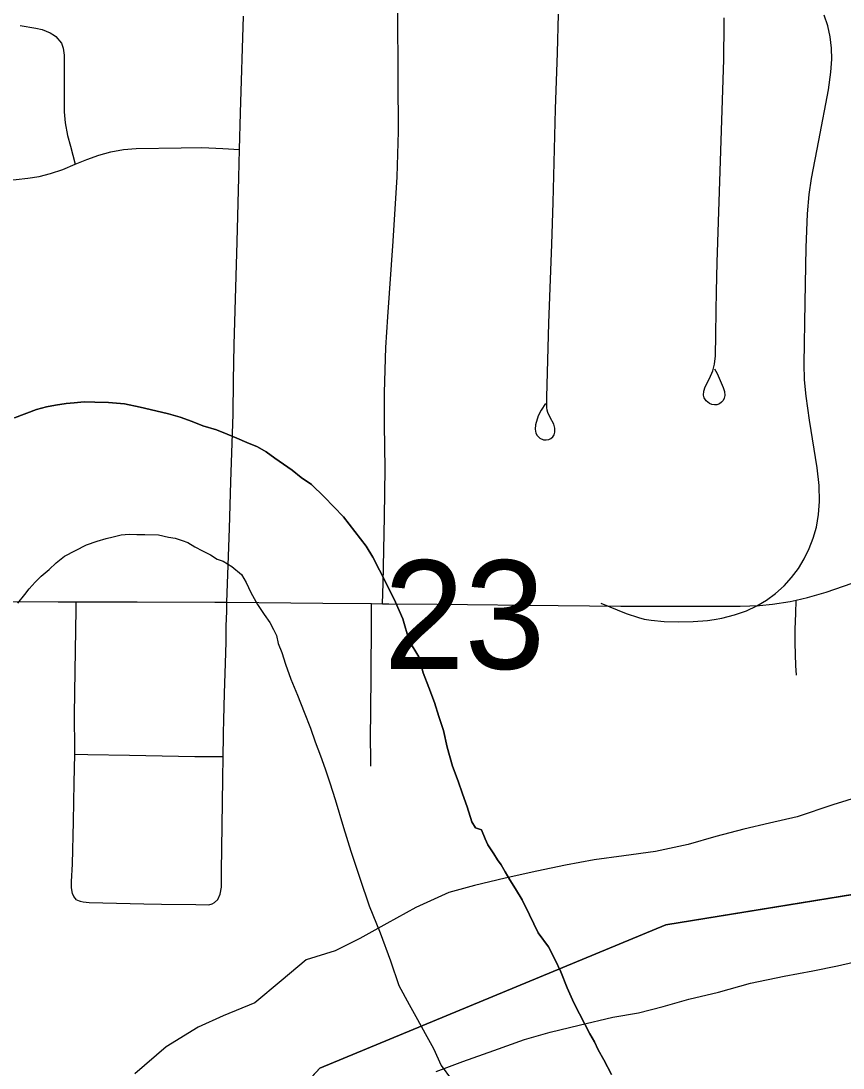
# Model space of a CAD drawing. Extents: x 2.4 to 73.1, y 4.5 to 25.6.
# Drawn here: x 48.2749 to 48.4333, y 22.731 to 22.9328 of the extents above; entities that cross this region are included whole.
import ezdxf

# ---------------------------------------------------------------- set-up
doc = ezdxf.new("R2010")
doc.units = 0
for name, color, linetype in [('GM_X_City_Street', 7, 'Continuous'), ('GM_X_Interchange_Ramps', 7, 'Continuous'), ('GM_X_Major_River', 7, 'Continuous'), ('GM_X_Section_Text', 7, 'Continuous'), ('GM_X_Township_Road', 7, 'Continuous')]:
    doc.layers.add(name, color=color, linetype=linetype)

msp = doc.modelspace()

# ---------------------------------------------------------------- linework, layer by layer
at = {"layer": 'GM_X_City_Street'}
for points in [[(48.34454, 22.82048), (48.34464, 22.82447), (48.34494, 22.83721), (48.34506, 22.84654), (48.34494, 22.85494), (48.34494, 22.86116), (48.34518, 22.86986), (48.34554, 22.87576), (48.3466, 22.89034), (48.34738, 22.90275), (48.34761, 22.91145), (48.34754, 22.92171), (48.3475, 22.93478), (48.34775, 22.94503), (48.34782, 22.94723), (48.34825, 22.96089), (48.34898, 22.98731), (48.34921, 23.0013), (48.34944, 23.01162), (48.34961, 23.01933), (48.34991, 23.03208)], [(48.31283, 22.76348), (48.31327, 22.76451), (48.3135, 22.76584), (48.31354, 22.76892), (48.31364, 22.77772), (48.31376, 22.78668), (48.31381, 22.79107), (48.31388, 22.79498), (48.31388, 22.79561), (48.31399, 22.79803), (48.31408, 22.80323), (48.31428, 22.80898), (48.31443, 22.81315), (48.31444, 22.81624), (48.31452, 22.81901), (48.31458, 22.82075), (48.31504, 22.83495), (48.31534, 22.84396), (48.31574, 22.85698), (48.31583, 22.8635), (48.31593, 22.87034), (48.31655, 22.8902), (48.31683, 22.90262), (48.31699, 22.90801), (48.31718, 22.91504), (48.31777, 22.93367)], [(48.37597, 22.85906), (48.37511, 22.85775), (48.37455, 22.85666), (48.374, 22.85492), (48.37394, 22.85411), (48.37409, 22.85335), (48.37433, 22.8529), (48.37487, 22.85239), (48.37558, 22.85208), (48.37608, 22.85203), (48.37656, 22.8521), (48.377, 22.8523), (48.37736, 22.85263), (48.37762, 22.85303), (48.37776, 22.85351), (48.37777, 22.85429), (48.37755, 22.85508), (48.37684, 22.85639), (48.37642, 22.85731), (48.37627, 22.85779), (48.3762, 22.85831), (48.37617, 22.86025), (48.37658, 22.87453), (48.37713, 22.88974), (48.37739, 22.8978), (48.37786, 22.9158), (48.37823, 22.92666), (48.37846, 22.93405)], [(48.38661, 22.8206), (48.3915, 22.81858), (48.39387, 22.81782), (48.39493, 22.81752), (48.3963, 22.81733), (48.39878, 22.81708), (48.40158, 22.81697), (48.40438, 22.81703), (48.40717, 22.81724), (48.40846, 22.81741), (48.40993, 22.8177), (48.41235, 22.81831), (48.41469, 22.81913), (48.41666, 22.82007), (48.41853, 22.82118), (48.42028, 22.82247), (48.42189, 22.82393), (48.42336, 22.82554), (48.42466, 22.82729), (48.4258, 22.82914), (48.42676, 22.8311), (48.42754, 22.83313), (48.42813, 22.83522), (48.42855, 22.83768), (48.42873, 22.84016), (48.42867, 22.84327), (48.42828, 22.84666), (48.4268, 22.85588), (48.42613, 22.86049), (48.42585, 22.86359), (48.42577, 22.8667), (48.42595, 22.87852), (48.42616, 22.88909), (48.42641, 22.89562), (48.42672, 22.89933), (48.42716, 22.90241), (48.42859, 22.90974), (48.43045, 22.91952), (48.43094, 22.9229), (48.43111, 22.92538), (48.43106, 22.92756), (48.43081, 22.92972), (48.43033, 22.93184), (48.42966, 22.93391)], [(48.40851, 22.86573), (48.40902, 22.86481), (48.41014, 22.86215), (48.41043, 22.86138), (48.4105, 22.8606), (48.41039, 22.86011), (48.41018, 22.85966), (48.40985, 22.85929), (48.40944, 22.859), (48.40897, 22.85883), (48.40849, 22.85878), (48.40799, 22.85886), (48.40751, 22.85908), (48.40689, 22.85956), (48.40651, 22.86017), (48.40639, 22.86066), (48.40644, 22.86144), (48.40669, 22.86225), (48.40753, 22.86387), (48.40818, 22.86535), (48.40852, 22.86662), (48.4087, 22.86822), (48.40875, 22.87229), (48.40882, 22.87694), (48.40887, 22.88067), (48.40899, 22.88625), (48.41029, 22.92537), (48.41035, 22.93222), (48.41037, 22.9334)], [(48.27475, 22.93191), (48.27774, 22.93141), (48.279, 22.9311), (48.28052, 22.93048), (48.28137, 22.92996), (48.28163, 22.92975), (48.28268, 22.92848), (48.28304, 22.92751), (48.28324, 22.92618), (48.28324, 22.91866), (48.28323, 22.91525), (48.2834, 22.91312), (48.28388, 22.91073), (48.28444, 22.90864), (48.28536, 22.90515)], [(48.21995, 22.90268), (48.22459, 22.90264), (48.23049, 22.90261), (48.24509, 22.90248), (48.25628, 22.90227), (48.26314, 22.90205), (48.26657, 22.90202), (48.2705, 22.90197), (48.27395, 22.90222), (48.27622, 22.9025), (48.27842, 22.90283), (48.28056, 22.90335), (48.28295, 22.90415), (48.28536, 22.90515), (48.28756, 22.90605), (48.28986, 22.9069), (48.29222, 22.90754), (48.29462, 22.90799), (48.29706, 22.90821), (48.30573, 22.90834), (48.30976, 22.90836), (48.31376, 22.90817), (48.31699, 22.90801)], [(48.42431, 22.80673), (48.4242, 22.80857), (48.42407, 22.81287), (48.42407, 22.81561), (48.42417, 22.81862), (48.42426, 22.82118)], [(48.28559, 22.76341), (48.2851, 22.76408), (48.28483, 22.76466), (48.28465, 22.76573), (48.28465, 22.76698), (48.28479, 22.77028), (48.28498, 22.77852), (48.28515, 22.786), (48.28527, 22.79149), (48.28526, 22.79233), (48.28518, 22.79916), (48.28531, 22.80748), (48.28549, 22.8194), (48.28552, 22.82083)], [(48.34229, 22.7892), (48.34231, 22.79106), (48.34223, 22.79417), (48.34236, 22.8063), (48.34241, 22.81718), (48.34242, 22.82051)], [(48.28527, 22.79149), (48.28778, 22.79144), (48.29579, 22.79129), (48.30841, 22.79105), (48.31056, 22.79106), (48.31381, 22.79107)], [(48.28559, 22.76341), (48.2863, 22.76319), (48.28688, 22.76301), (48.288, 22.76291), (48.29856, 22.76268), (48.30199, 22.76259), (48.30859, 22.76251), (48.31105, 22.76248), (48.31171, 22.76263), (48.31217, 22.76289), (48.31283, 22.76348)]]:
    msp.add_lwpolyline(points, dxfattribs=at)
at = {"layer": 'GM_X_Interchange_Ramps'}
for points in [[(47.86971, 22.45551), (47.90651, 22.43945), (47.96342, 22.44007), (48.00423, 22.44413), (48.06747, 22.44706), (48.09658, 22.45406), (48.11747, 22.46147), (48.1479, 22.50347), (48.18579, 22.55812), (48.2394, 22.62166), (48.28879, 22.6838), (48.33244, 22.73097), (48.3991, 22.75862), (48.48819, 22.77307), (48.60878, 22.78946), (48.75853, 22.75302), (48.75853, 24.55607)], [(48.75853, 20.021), (48.75853, 22.75302), (48.60878, 22.78946), (48.48819, 22.77307), (48.3991, 22.75862), (48.33244, 22.73097), (48.28879, 22.6838), (48.2394, 22.62166), (48.18579, 22.55812), (48.1479, 22.50347), (48.11747, 22.46147), (48.09658, 22.45406), (48.06747, 22.44706), (48.00423, 22.44413), (47.96342, 22.44007), (47.90651, 22.43945), (47.86971, 22.45551)]]:
    msp.add_lwpolyline(points, dxfattribs=at)
at = {"layer": 'GM_X_Major_River'}
for points in [[(48.38863, 22.72974), (48.38719, 22.73262), (48.3861, 22.73455), (48.38537, 22.73609), (48.38446, 22.73763), (48.38356, 22.73936), (48.38247, 22.74148), (48.38138, 22.74359), (48.38013, 22.74647), (48.37887, 22.74954), (48.37779, 22.75185), (48.37653, 22.75435), (48.3745, 22.75706), (48.37288, 22.76052), (48.37143, 22.76341), (48.37016, 22.76553), (48.36906, 22.76726), (48.36815, 22.76881), (48.36742, 22.77016), (48.36669, 22.77112), (48.36596, 22.77228), (48.36486, 22.77402), (48.36432, 22.77517), (48.3636, 22.7769), (48.36247, 22.77731), (48.36174, 22.77846), (48.36087, 22.78134), (48.35998, 22.78383), (48.35909, 22.78632), (48.35802, 22.78919), (48.35698, 22.79283), (48.3563, 22.79607), (48.35541, 22.79875), (48.35453, 22.80144), (48.35346, 22.80431), (48.3524, 22.80719), (48.35152, 22.81025), (48.3497, 22.81333), (48.34848, 22.81754), (48.34704, 22.82081), (48.34541, 22.82408), (48.34397, 22.82696), (48.3427, 22.82946), (48.34142, 22.83158), (48.337, 22.8372), (48.33515, 22.83915), (48.3333, 22.8411), (48.33089, 22.84344), (48.32884, 22.84482), (48.32716, 22.84619), (48.32548, 22.84737), (48.3238, 22.84855), (48.32212, 22.84973), (48.32044, 22.85073), (48.31837, 22.85154), (48.31649, 22.85235), (48.31461, 22.85315), (48.31254, 22.85396), (48.3099, 22.85479), (48.30784, 22.8556), (48.30558, 22.85642), (48.30331, 22.85705), (48.30086, 22.85768), (48.29784, 22.85833), (48.29482, 22.85897), (48.29178, 22.85924), (48.28912, 22.85931), (48.28704, 22.85936), (48.28513, 22.85922), (48.28361, 22.85907), (48.28151, 22.85874), (48.2798, 22.8584), (48.27788, 22.85788), (48.27367, 22.85628)], [(48.27367, 22.85628), (48.27788, 22.85788), (48.2798, 22.8584), (48.28151, 22.85874), (48.28361, 22.85907), (48.28513, 22.85922), (48.28704, 22.85936), (48.28912, 22.85931), (48.29178, 22.85924), (48.29482, 22.85897), (48.29784, 22.85833), (48.30086, 22.85768), (48.30331, 22.85705), (48.30558, 22.85642), (48.30784, 22.8556), (48.3099, 22.85479), (48.31254, 22.85396), (48.31461, 22.85315), (48.31649, 22.85235), (48.31837, 22.85154), (48.32044, 22.85073), (48.32212, 22.84973), (48.3238, 22.84855), (48.32548, 22.84737), (48.32716, 22.84619), (48.32884, 22.84482), (48.33089, 22.84344), (48.3333, 22.8411), (48.33515, 22.83915), (48.337, 22.8372), (48.34142, 22.83158), (48.3427, 22.82946), (48.34397, 22.82696), (48.34541, 22.82408), (48.34704, 22.82081), (48.34848, 22.81754), (48.3497, 22.81333), (48.35152, 22.81025), (48.3524, 22.80719), (48.35346, 22.80431), (48.35453, 22.80144), (48.35541, 22.79875), (48.3563, 22.79607), (48.35698, 22.79283), (48.35802, 22.78919), (48.35909, 22.78632), (48.35998, 22.78383), (48.36087, 22.78134), (48.36174, 22.77846), (48.36247, 22.77731), (48.3636, 22.7769), (48.36432, 22.77517), (48.36486, 22.77402), (48.36596, 22.77228), (48.36669, 22.77112), (48.36742, 22.77016), (48.36815, 22.76881), (48.36906, 22.76726), (48.37016, 22.76553), (48.37143, 22.76341), (48.37288, 22.76052), (48.3745, 22.75706), (48.37653, 22.75435), (48.37779, 22.75185), (48.37887, 22.74954), (48.38013, 22.74647), (48.38138, 22.74359), (48.38247, 22.74148), (48.38356, 22.73936), (48.38446, 22.73763), (48.38537, 22.73609), (48.3861, 22.73455), (48.38719, 22.73262), (48.38863, 22.72974)], [(48.27429, 22.82056), (48.27566, 22.82223), (48.27645, 22.82336), (48.27762, 22.82465), (48.27879, 22.82576), (48.28034, 22.82705), (48.2817, 22.82835), (48.28325, 22.82964), (48.28537, 22.83073), (48.28749, 22.83181), (48.28959, 22.83252), (48.29132, 22.83304), (48.29265, 22.83339), (48.29418, 22.83373), (48.29571, 22.83388), (48.29722, 22.83384), (48.29874, 22.8338), (48.3014, 22.83374), (48.30329, 22.83331), (48.30461, 22.83309), (48.30593, 22.83267), (48.30706, 22.83226), (48.30837, 22.83147), (48.30987, 22.83067)], [(48.27429, 22.82056), (48.27566, 22.82223), (48.27645, 22.82336), (48.27762, 22.82465), (48.27879, 22.82576), (48.28034, 22.82705), (48.2817, 22.82835), (48.28325, 22.82964), (48.28537, 22.83073), (48.28749, 22.83181), (48.28959, 22.83252), (48.29132, 22.83304), (48.29265, 22.83339), (48.29418, 22.83373), (48.29571, 22.83388), (48.29722, 22.83384), (48.29874, 22.8338), (48.3014, 22.83374), (48.30329, 22.83331), (48.30461, 22.83309), (48.30593, 22.83267), (48.30706, 22.83226), (48.30837, 22.83147), (48.30987, 22.83067)], [(48.30987, 22.83067), (48.31137, 22.82988), (48.31268, 22.82908), (48.31381, 22.82868), (48.31549, 22.82768), (48.31735, 22.82612), (48.31826, 22.82457), (48.31917, 22.82265), (48.32044, 22.82034), (48.32172, 22.81841), (48.32282, 22.81686), (48.32355, 22.81551), (48.32409, 22.81436), (48.32443, 22.81283), (48.32514, 22.81111), (48.32585, 22.80881), (48.32691, 22.80593), (48.32817, 22.80286), (48.32942, 22.7996), (48.33067, 22.79653), (48.33155, 22.79385), (48.33262, 22.79117), (48.33351, 22.78868), (48.33439, 22.78599), (48.33545, 22.78274), (48.33703, 22.77738), (48.33843, 22.77279), (48.3402, 22.76762), (48.34197, 22.76225), (48.34412, 22.75707), (48.34607, 22.7517), (48.34766, 22.74692), (48.34966, 22.74326), (48.35129, 22.74037), (48.35275, 22.73767), (48.35438, 22.73478), (48.35582, 22.73152), (48.35784, 22.72881)], [(48.30987, 22.83067), (48.31137, 22.82988), (48.31268, 22.82908), (48.31381, 22.82868), (48.31549, 22.82768), (48.31735, 22.82612), (48.31826, 22.82457), (48.31917, 22.82265), (48.32044, 22.82034), (48.32172, 22.81841), (48.32282, 22.81686), (48.32355, 22.81551), (48.32409, 22.81436), (48.32443, 22.81283), (48.32514, 22.81111), (48.32585, 22.80881), (48.32691, 22.80593), (48.32817, 22.80286), (48.32942, 22.7996), (48.33067, 22.79653), (48.33155, 22.79385), (48.33262, 22.79117), (48.33351, 22.78868), (48.33439, 22.78599), (48.33545, 22.78274), (48.33703, 22.77738), (48.33843, 22.77279), (48.3402, 22.76762), (48.34197, 22.76225), (48.34412, 22.75707), (48.34607, 22.7517), (48.34766, 22.74692), (48.34966, 22.74326), (48.35129, 22.74037), (48.35275, 22.73767), (48.35438, 22.73478), (48.35582, 22.73152), (48.35784, 22.72881)], [(48.43857, 22.784), (48.43131, 22.78171), (48.42442, 22.77942), (48.41908, 22.77823), (48.41412, 22.77703), (48.40878, 22.77565), (48.40343, 22.77408), (48.39714, 22.77272), (48.39105, 22.77193), (48.38534, 22.77113), (48.37982, 22.77013), (48.37429, 22.76894), (48.36818, 22.76758), (48.36227, 22.76622), (48.35731, 22.76483), (48.35097, 22.76195), (48.34539, 22.75887), (48.3402, 22.75596), (48.33539, 22.75362), (48.32985, 22.75186), (48.325, 22.74781), (48.31996, 22.74357), (48.31383, 22.74107), (48.30903, 22.73892), (48.30286, 22.73509), (48.29684, 22.72993)], [(48.35486, 22.73033), (48.36003, 22.73229), (48.36597, 22.73441), (48.3719, 22.73654), (48.37687, 22.73793), (48.3824, 22.7393), (48.38889, 22.74085), (48.39384, 22.74167), (48.39861, 22.74287), (48.40357, 22.74426), (48.4093, 22.74563), (48.41541, 22.74738), (48.42189, 22.74873), (48.42742, 22.74973), (48.43218, 22.75074), (48.43752, 22.75193), (48.44243, 22.75289)]]:
    msp.add_lwpolyline(points, dxfattribs=at)
at = {"layer": 'GM_X_Township_Road'}
msp.add_line((48.34242, 22.82051), (48.34454, 22.82048), dxfattribs=at)
for points in [[(48.42426, 22.82118), (48.42642, 22.82168), (48.43002, 22.82272), (48.43503, 22.82445), (48.44188, 22.82679)], [(48.34454, 22.82048), (48.34576, 22.82047), (48.35507, 22.82041), (48.37837, 22.82015), (48.39048, 22.82002), (48.40196, 22.81999), (48.40784, 22.81998), (48.41343, 22.82002), (48.41717, 22.82013), (48.41966, 22.82038), (48.42306, 22.82091), (48.42426, 22.82118)], [(48.24826, 22.82091), (48.25162, 22.82088), (48.25971, 22.8209), (48.26778, 22.82088), (48.28207, 22.82082), (48.28552, 22.82083)], [(48.28552, 22.82083), (48.29729, 22.82085), (48.31221, 22.82077), (48.31458, 22.82075)], [(48.31458, 22.82075), (48.33302, 22.82061), (48.34242, 22.82051)]]:
    msp.add_lwpolyline(points, dxfattribs=at)

# ---------------------------------------------------------------- texts
at = {"layer": 'GM_X_Section_Text'}
msp.add_text('23', height=0.020928, rotation=0, dxfattribs=at).set_placement((48.34477, 22.80792))

doc.saveas('drawing.dxf')
